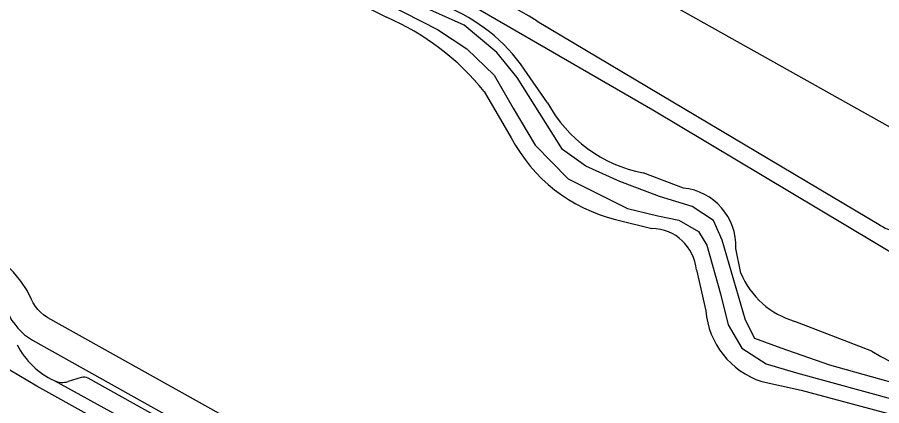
# Model space of a CAD drawing. Extents: x 163268 to 164360, y 381529 to 382285.
# Drawn here: x 163316.4 to 163411.7, y 381603 to 381645.8 of the extents above; entities that cross this region are included whole.
import ezdxf

# ---------------------------------------------------------------- set-up
doc = ezdxf.new("R2010")
doc.units = 0
for name, color, linetype in [('IMGEO_Groenvoorziening', 7, 'Continuous'), ('IMGEO_Loofbos', 7, 'Continuous'), ('IMGEO_Rijbaan_lokaal_gesloten', 7, 'Continuous'), ('IMGEO_Voetpad_halfverhard', 7, 'Continuous'), ('IMGEO_Voetpad_open', 7, 'Continuous'), ('IMGEO_Waterloop', 7, 'Continuous')]:
    doc.layers.add(name, color=color, linetype=linetype)

msp = doc.modelspace()

# ---------------------------------------------------------------- linework, layer by layer
at = {"layer": 'IMGEO_Groenvoorziening'}
msp.add_lwpolyline([(163330.491, 381679.719), (163413.518, 381633.213), (163417.487, 381666.326)], dxfattribs=at)
at = {"layer": 'IMGEO_Loofbos'}
for points in [[(163353.252, 381647.836), (163357.098, 381645.834)], [(163374.835, 381636.416), (163372.261, 381640.125)], [(163367.857, 381637.652), (163370.849, 381632.558)], [(163419.63, 381556.862), (163341.837, 381600.434), (163319.799, 381612.736), (163319.316, 381613.066), (163318.991, 381613.341), (163318.698, 381613.65), (163318.436, 381613.987), (163318.2, 381614.371), (163318.015, 381614.741), (163317.511, 381615.724), (163316.822, 381616.783), (163316.026, 381617.762), (163315.133, 381618.654), (163314.161, 381619.439), (163313.212, 381620.055), (163305.387, 381624.403), (163302.397, 381626.178), (163301.934, 381626.49), (163298.274, 381629.248), (163295.022, 381632.279), (163293.341, 381634.136), (163291.217, 381636.83)], [(163389.801, 381627.03), (163385.374, 381628.684)], [(163382.332, 381623.567), (163386.339, 381622.575)], [(163396.121, 381617.655), (163395.601, 381620.379)], [(163391.237, 381618), (163392.272, 381613.511)], [(163410.55, 381609.045), (163402.087, 381612.33)], [(163398.433, 381605.713), (163402.796, 381604.764), (163412.36, 381602.19), (163426.611, 381597.734)]]:
    msp.add_lwpolyline(points, dxfattribs=at)
for centre, radius, start, end in [((163356.413, 381629.205), 19.246, 34.56865, 68.01154), ((163346.253, 381620.408), 27.642, 38.59586, 66.89965), ((163388.421, 381643.886), 15.504, 208.80296, 258.66532), ((163386.597, 381640.842), 17.794, 207.74636, 256.13292), ((163389.127, 381620.588), 6.477, 358.15027, 84.0298), ((163386.248, 381617.568), 5.008, 4.94558, 88.96012), ((163404.744, 381621.312), 9.367, 202.9804, 253.51809), ((163401.257, 381614.277), 9.017, 184.87185, 251.75087), ((163429.32, 381641.109), 37.154, 239.65525, 268.48204)]:
    msp.add_arc(centre, radius, start, end, dxfattribs=at)
at = {"layer": 'IMGEO_Rijbaan_lokaal_gesloten'}
for points in [[(163410.852, 381553.713), (163341.743, 381592.304), (163318.579, 381605.212), (163315.629, 381606.974), (163314.572, 381608.12), (163313.061, 381609.852), (163312.66, 381610.312)], [(163320.493, 381605.828), (163327.444, 381602.012), (163411.527, 381554.907)]]:
    msp.add_lwpolyline(points, dxfattribs=at)
msp.add_arc((163324.141, 381613.676), 8.655, 207.07447, 245.06839, dxfattribs=at)
at = {"layer": 'IMGEO_Voetpad_halfverhard'}
for points in [[(163438.809, 381600.427), (163438.464, 381600.706), (163429.218, 381608.183), (163413.891, 381619.182), (163386.457, 381635.598), (163366.682, 381647.039)], [(163373.718, 381645.415), (163411.368, 381623.007)]]:
    msp.add_lwpolyline(points, dxfattribs=at)
for centre, radius, start, end in [((163123.26, 381220.055), 493.62, 59.50979, 63.45729), ((163413.834, 381626.504), 4.279, 234.8019, 253.12134)]:
    msp.add_arc(centre, radius, start, end, dxfattribs=at)
at = {"layer": 'IMGEO_Voetpad_open'}
for points in [[(163318.107, 381610.259), (163346.262, 381594.524), (163416.267, 381555.309)], [(163323.492, 381606.175), (163322.032, 381605.714)], [(163411.776, 381557.087), (163346.608, 381593.573), (163333, 381601.185), (163324.249, 381606.09)]]:
    msp.add_lwpolyline(points, dxfattribs=at)
for centre, radius, start, end in [((163321.786, 381616.305), 7.078, 204.46638, 238.67956), ((163321.397, 381607.591), 1.981, 242.84379, 288.68342), ((163323.729, 381604.87), 1.326, 66.90071, 100.28601)]:
    msp.add_arc(centre, radius, start, end, dxfattribs=at)
at = {"layer": 'IMGEO_Waterloop'}
for points in [[(163355.311, 381648.298), (163362.72, 381644.477), (163365.948, 381642.354), (163368.962, 381639.466), (163371.043, 381635.814), (163373.464, 381631.738), (163377.115, 381628.044), (163383.655, 381624.774), (163387.009, 381623.967), (163389.302, 381623.5), (163391.468, 381622.226), (163392.402, 381620.74), (163393.888, 381615.39), (163394.737, 381611.95), (163396.245, 381609.402), (163398.92, 381607.662), (163402.275, 381606.685), (163413.527, 381603.585)], [(163418.543, 381604.004), (163405.932, 381607.529), (163400.581, 381609.397), (163397.694, 381610.459), (163396.632, 381612.455), (163394.085, 381621.287), (163393.108, 381623.452), (163390.772, 381624.981), (163387.163, 381626.085), (163382.789, 381627.741), (163379.053, 381629.44), (163376.505, 381631.266), (163371.516, 381639.206), (163369.265, 381641.945), (163365.656, 381644.981), (163361.876, 381646.637)]]:
    msp.add_lwpolyline(points, dxfattribs=at)

doc.saveas('drawing.dxf')
